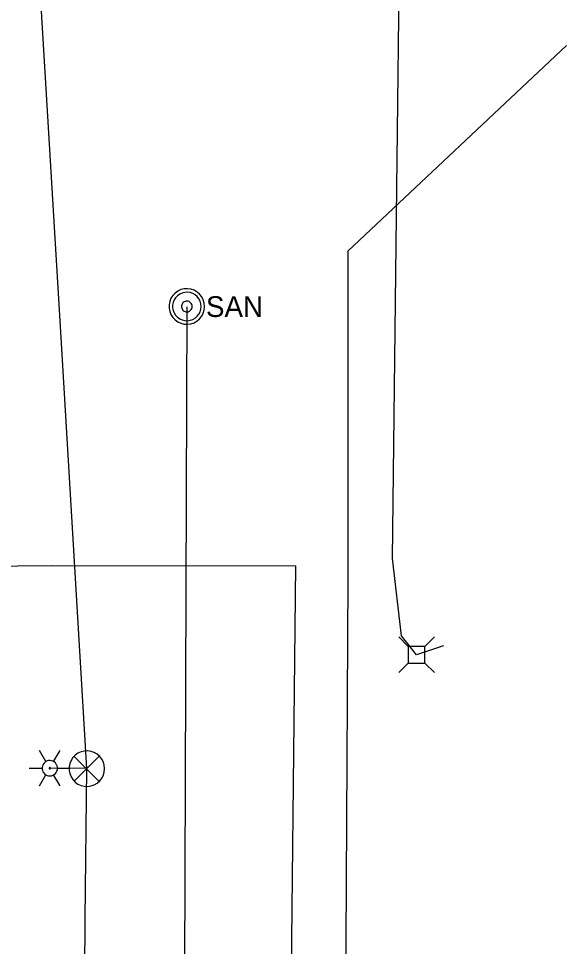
# Model space of a CAD drawing. Extents: x 600849 to 606371, y 330010 to 403088.
# Drawn here: x 602071 to 602172.7, y 363170.1 to 363342.3 of the extents above; entities that cross this region are included whole.
import ezdxf

# ---------------------------------------------------------------- set-up
doc = ezdxf.new("R2010")
doc.units = 0
for name, color, linetype in [('E_LTG', 7, 'Continuous'), ('E_SIG', 7, 'Continuous'), ('E_UTL_AG_Bold', 7, 'Continuous'), ('E_UTL_E_UG', 7, 'Continuous'), ('E_UTL_SAN', 7, 'Continuous'), ('E_UTL_SAN_UG', 7, 'Continuous'), ('E_UTL_TV_UG', 7, 'Continuous')]:
    doc.layers.add(name, color=color, linetype=linetype)

msp = doc.modelspace()

# ---------------------------------------------------------------- linework, layer by layer
at = {"layer": 'E_LTG'}
for points in [[(602076.08, 363204.41), (602074.89, 363206.47)], [(602077.51, 363204.41), (602078.7, 363206.47)], [(602072.99, 363203.17), (602075.37, 363203.17)], [(602078.22, 363203.17), (602078.2, 363203.44), (602078.12, 363203.7), (602078, 363203.94), (602077.83, 363204.16), (602077.62, 363204.33), (602077.39, 363204.47), (602077.13, 363204.56), (602076.86, 363204.6), (602076.59, 363204.58), (602076.33, 363204.52), (602076.08, 363204.41), (602075.86, 363204.25), (602075.67, 363204.05), (602075.53, 363203.82), (602075.42, 363203.57), (602075.37, 363203.31), (602075.37, 363203.03), (602075.42, 363202.77), (602075.53, 363202.51), (602075.67, 363202.29), (602075.86, 363202.09), (602076.08, 363201.93), (602076.33, 363201.82), (602076.59, 363201.76), (602076.86, 363201.74), (602077.13, 363201.78), (602077.39, 363201.87), (602077.62, 363202.01), (602077.83, 363202.18), (602078, 363202.4), (602078.12, 363202.64), (602078.2, 363202.9), (602078.22, 363203.17)], [(602078.22, 363203.17), (602078.2, 363203.44), (602078.12, 363203.7), (602078, 363203.94), (602077.83, 363204.16), (602077.62, 363204.33), (602077.39, 363204.47), (602077.13, 363204.56), (602076.86, 363204.6), (602076.59, 363204.58), (602076.33, 363204.52), (602076.08, 363204.41), (602075.86, 363204.25), (602075.67, 363204.05), (602075.53, 363203.82), (602075.42, 363203.57), (602075.37, 363203.31), (602075.37, 363203.03), (602075.42, 363202.77), (602075.53, 363202.51), (602075.67, 363202.29), (602075.86, 363202.09), (602076.08, 363201.93), (602076.33, 363201.82), (602076.59, 363201.76), (602076.86, 363201.74), (602077.13, 363201.78), (602077.39, 363201.87), (602077.62, 363202.01), (602077.83, 363202.18), (602078, 363202.4), (602078.12, 363202.64), (602078.2, 363202.9), (602078.22, 363203.17)], [(602078.22, 363203.17), (602078.2, 363203.44), (602078.12, 363203.7), (602078, 363203.94), (602077.83, 363204.16), (602077.62, 363204.33), (602077.39, 363204.47), (602077.13, 363204.56), (602076.86, 363204.6), (602076.59, 363204.58), (602076.33, 363204.52), (602076.08, 363204.41), (602075.86, 363204.25), (602075.67, 363204.05), (602075.53, 363203.82), (602075.42, 363203.57), (602075.37, 363203.31), (602075.37, 363203.03), (602075.42, 363202.77), (602075.53, 363202.51), (602075.67, 363202.29), (602075.86, 363202.09), (602076.08, 363201.93), (602076.33, 363201.82), (602076.59, 363201.76), (602076.86, 363201.74), (602077.13, 363201.78), (602077.39, 363201.87), (602077.62, 363202.01), (602077.83, 363202.18), (602078, 363202.4), (602078.12, 363202.64), (602078.2, 363202.9), (602078.22, 363203.17)], [(602076.91, 363203.17), (602076.91, 363203.19), (602076.91, 363203.21), (602076.9, 363203.23), (602076.88, 363203.25), (602076.86, 363203.27), (602076.85, 363203.28), (602076.82, 363203.29), (602076.8, 363203.29), (602076.78, 363203.29), (602076.76, 363203.28), (602076.74, 363203.27), (602076.72, 363203.26), (602076.7, 363203.24), (602076.69, 363203.22), (602076.68, 363203.2), (602076.68, 363203.18), (602076.68, 363203.16), (602076.68, 363203.14), (602076.69, 363203.12), (602076.7, 363203.1), (602076.72, 363203.08), (602076.74, 363203.07), (602076.76, 363203.06), (602076.78, 363203.05), (602076.8, 363203.05), (602076.82, 363203.05), (602076.85, 363203.06), (602076.86, 363203.07), (602076.88, 363203.09), (602076.9, 363203.11), (602076.91, 363203.13), (602076.91, 363203.15), (602076.91, 363203.17)], [(602078.22, 363203.17), (602080.61, 363203.17)], [(602074.89, 363199.87), (602076.08, 363201.93)], [(602078.7, 363199.87), (602077.51, 363201.93)]]:
    msp.add_lwpolyline(points, dxfattribs=at)
at = {"layer": 'E_SIG'}
for points in [[(602086.98, 363203.09), (602086.92, 363203.71), (602086.74, 363204.31), (602086.45, 363204.87), (602086.07, 363205.37), (602085.59, 363205.78), (602085.05, 363206.09), (602084.45, 363206.29), (602083.83, 363206.38), (602083.21, 363206.35), (602082.6, 363206.21), (602082.03, 363205.95), (602081.52, 363205.58), (602081.08, 363205.13), (602080.74, 363204.6), (602080.51, 363204.02), (602080.39, 363203.4), (602080.39, 363202.77), (602080.51, 363202.16), (602080.74, 363201.58), (602081.08, 363201.05), (602081.52, 363200.59), (602082.03, 363200.23), (602082.6, 363199.97), (602083.21, 363199.82), (602083.83, 363199.79), (602084.45, 363199.88), (602085.05, 363200.09), (602085.59, 363200.4), (602086.07, 363200.81), (602086.45, 363201.3), (602086.74, 363201.86), (602086.92, 363202.46), (602086.98, 363203.09)], [(602085.94, 363205.42), (602081.33, 363200.77)], [(602081.33, 363205.37), (602085.98, 363200.72)]]:
    msp.add_lwpolyline(points, dxfattribs=at)
at = {"layer": 'E_UTL_AG_Bold'}
for points in [[(602143.33, 363225.78), (602141.58, 363227.53)], [(602146.42, 363225.78), (602148.18, 363227.53)], [(602146.42, 363225.78), (602143.33, 363225.78)], [(602143.33, 363225.78), (602143.33, 363222.69)], [(602146.42, 363222.69), (602146.42, 363225.78)], [(602143.33, 363222.69), (602141.58, 363220.93)], [(602143.33, 363222.69), (602146.42, 363222.69)], [(602146.42, 363222.69), (602148.18, 363220.93)]]:
    msp.add_lwpolyline(points, dxfattribs=at)
at = {"layer": 'E_UTL_E_UG'}
for points in [[(602083.68, 363203.09), (602078.98, 363282.03), (602073.06, 363380.6), (602073.04, 363386.89)], [(602132.2, 363238.39), (602132.2, 363299.18), (602172.7, 363337.23)], [(602064.62, 363240.65), (602077.04, 363240.79), (602122.49, 363240.72)], [(602120.25, 362821.99), (602120.58, 362958.06), (602120.72, 363078.83), (602122.49, 363240.72)], [(602127.16, 361969.58), (602118.86, 362084.69), (602120.78, 362185.95), (602122.24, 362258.58), (602123.84, 362368.46), (602125.59, 362450.35), (602124.93, 362550.41), (602127.73, 362610.78), (602126.17, 362644.72), (602128.54, 362722.37), (602129.66, 362860.25), (602130.66, 362957.55), (602132.2, 363238.39)], [(602083.68, 363203.09), (602076.8, 363203.17)], [(602074.18, 362713.08), (602078.59, 362734.37), (602081.83, 362787.58), (602082, 362843.06), (602079.9, 362868.76), (602083.06, 362917), (602084.54, 362975.89), (602084.19, 363021.29), (602082.84, 363096.01), (602083.34, 363175.19), (602083.68, 363203.09)]]:
    msp.add_lwpolyline(points, dxfattribs=at)
at = {"layer": 'E_UTL_SAN'}
for points in [[(602105.53, 363288.84), (602105.47, 363289.46), (602105.29, 363290.06), (602105, 363290.62), (602104.61, 363291.11), (602104.14, 363291.52), (602103.6, 363291.84), (602103, 363292.04), (602102.38, 363292.13), (602101.76, 363292.1), (602101.15, 363291.96), (602100.58, 363291.69), (602100.06, 363291.33), (602099.63, 363290.88), (602099.29, 363290.35), (602099.06, 363289.77), (602098.94, 363289.15), (602098.94, 363288.52), (602099.06, 363287.91), (602099.29, 363287.32), (602099.63, 363286.8), (602100.06, 363286.34), (602100.58, 363285.98), (602101.15, 363285.72), (602101.76, 363285.57), (602102.38, 363285.54), (602103, 363285.63), (602103.6, 363285.83), (602104.14, 363286.15), (602104.61, 363286.56), (602105, 363287.05), (602105.29, 363287.61), (602105.47, 363288.21), (602105.53, 363288.84)], [(602104.87, 363288.84), (602104.82, 363289.34), (602104.68, 363289.82), (602104.45, 363290.26), (602104.14, 363290.66), (602103.76, 363290.99), (602103.32, 363291.24), (602102.85, 363291.4), (602102.35, 363291.47), (602101.85, 363291.45), (602101.36, 363291.33), (602100.91, 363291.12), (602100.5, 363290.83), (602100.15, 363290.47), (602099.88, 363290.05), (602099.69, 363289.58), (602099.6, 363289.09), (602099.6, 363288.59), (602099.69, 363288.09), (602099.88, 363287.63), (602100.15, 363287.2), (602100.5, 363286.84), (602100.91, 363286.55), (602101.36, 363286.34), (602101.85, 363286.22), (602102.35, 363286.2), (602102.85, 363286.27), (602103.32, 363286.44), (602103.76, 363286.69), (602104.14, 363287.01), (602104.45, 363287.41), (602104.68, 363287.86), (602104.82, 363288.34), (602104.87, 363288.84)], [(602103.22, 363288.84), (602103.2, 363289.02), (602103.14, 363289.2), (602103.06, 363289.37), (602102.94, 363289.52), (602102.8, 363289.64), (602102.64, 363289.74), (602102.46, 363289.8), (602102.27, 363289.83), (602102.08, 363289.82), (602101.9, 363289.77), (602101.73, 363289.69), (602101.58, 363289.58), (602101.45, 363289.45), (602101.35, 363289.29), (602101.28, 363289.12), (602101.24, 363288.93), (602101.24, 363288.74), (602101.28, 363288.56), (602101.35, 363288.38), (602101.45, 363288.22), (602101.58, 363288.09), (602101.73, 363287.98), (602101.9, 363287.9), (602102.08, 363287.86), (602102.27, 363287.85), (602102.46, 363287.87), (602102.64, 363287.94), (602102.8, 363288.03), (602102.94, 363288.15), (602103.06, 363288.3), (602103.14, 363288.47), (602103.2, 363288.65), (602103.22, 363288.84)]]:
    msp.add_lwpolyline(points, dxfattribs=at)
at = {"layer": 'E_UTL_SAN_UG'}
msp.add_line((602101.39, 363022.78), (602102.28, 363288.78), dxfattribs=at)
at = {"layer": 'E_UTL_TV_UG'}
msp.add_lwpolyline([(602149.88, 363225.85), (602144.88, 363224.23), (602142.09, 363227.71), (602140.4, 363242.05), (602142.59, 363427.16), (602145.16, 363430.9)], dxfattribs=at)

# ---------------------------------------------------------------- texts
at = {"layer": 'E_UTL_SAN'}
msp.add_text('SAN', height=3.849, dxfattribs=at).set_placement((602105.79, 363286.89))

doc.saveas('drawing.dxf')
